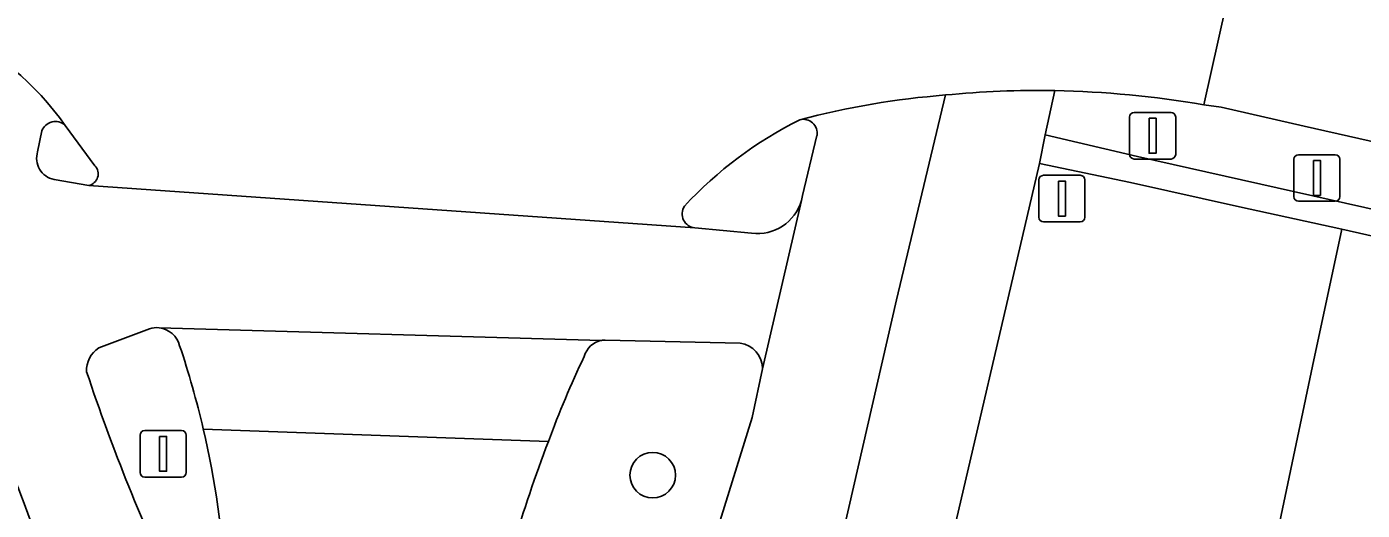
# Model space of a CAD drawing. Extents: x 161771 to 163125, y 382475 to 383179.
# Drawn here: x 162244.33 to 162273.01, y 383039.61 to 383050 of the extents above; entities that cross this region are included whole.
import ezdxf

# ---------------------------------------------------------------- set-up
doc = ezdxf.new("R2010")
doc.units = 0
for name, color, linetype in [('IMGEO_Berm_groen', 7, 'Continuous'), ('IMGEO_Berm_open', 7, 'Continuous'), ('IMGEO_Boom', 7, 'Continuous'), ('IMGEO_Erf', 7, 'Continuous'), ('IMGEO_Fietspad_gesloten', 7, 'Continuous'), ('IMGEO_Groenvoorziening', 7, 'Continuous'), ('IMGEO_Lichtmast', 7, 'Continuous'), ('IMGEO_Muur', 7, 'Continuous'), ('IMGEO_Rijbaan_lokaal_gesloten', 7, 'Continuous'), ('IMGEO_Rijbaan_lokaal_open', 7, 'Continuous'), ('IMGEO_Verkeersbordpaal', 7, 'Continuous'), ('IMGEO_Verkeerseiland_open', 7, 'Continuous'), ('IMGEO_Voetpad_open', 7, 'Continuous')]:
    doc.layers.add(name, color=color, linetype=linetype)

msp = doc.modelspace()

# ---------------------------------------------------------------- linework, layer by layer
at = {"layer": 'IMGEO_Berm_groen'}
for points in [[(162266.41, 383048.624), (162266.199, 383047.671), (162268.187, 383047.211), (162280.535, 383044.435), (162307.815, 383038.301), (162308.119, 383039.657), (162271.762, 383047.863)], [(162271.762, 383047.863), (162269.978, 383048.272), (162269.608, 383048.319)], [(162259.648, 383043.197), (162256.75, 383043.266)], [(162258.984, 383038.633), (162259.906, 383041.604), (162260.128, 383042.646)]]:
    msp.add_lwpolyline(points, dxfattribs=at)
for centre, radius, start, end in [((162266.033, 383027.749), 20.878, 80.1396, 88.9645), ((162256.761, 383042.791), 0.475, 100.4175, 164.9503), ((162256.749, 383042.917), 0.349, 89.8903, 102.2868), ((162259.585, 383042.657), 0.543, 358.813, 83.3081), ((162276.203, 383033.462), 22.032, 154.595, 159.7517), ((162282.918, 383030.592), 29.327, 159.0308, 163.6552)]:
    msp.add_arc(centre, radius, start, end, dxfattribs=at)
at = {"layer": 'IMGEO_Berm_open'}
msp.add_lwpolyline([(162280.535, 383044.435), (162268.187, 383047.211), (162266.199, 383047.671), (162266.078, 383047.062), (162268.035, 383046.649), (162270.371, 383046.129), (162272.573, 383045.648), (162286.531, 383042.481), (162307.693, 383037.758), (162307.815, 383038.301)], close=True, dxfattribs=at)
at = {"layer": 'IMGEO_Boom'}
msp.add_circle((162257.773, 383040.364), 0.489, dxfattribs=at)
at = {"layer": 'IMGEO_Erf'}
msp.add_lwpolyline([(162390.903, 383018.326), (162345.808, 383028.59), (162341.754, 383029.513), (162329.778, 383032.259), (162316.365, 383035.231), (162315.135, 383035.503), (162307.564, 383037.18), (162307.693, 383037.758), (162286.531, 383042.481), (162272.573, 383045.648), (162271.942, 383042.707), (162267.815, 383023.058), (162269.166, 383020.806), (162271.44, 383017.015), (162271.642, 383016.678), (162282.561, 382998.663), (162282.694, 382998.745), (162285.645, 382993.994)], dxfattribs=at)
at = {"layer": 'IMGEO_Fietspad_gesloten'}
for points in [[(162263.009, 383044.129), (162264.059, 383048.53)], [(162244.563, 383047.312), (162244.657, 383047.759)], [(162261.301, 383047.66), (162260.99, 383046.37), (162260.966, 383046.265), (162260.128, 383042.646), (162259.906, 383041.604), (162258.984, 383038.633), (162258.386, 383035.626)], [(162259.897, 383045.561), (162258.679, 383045.677), (162245.66, 383046.587), (162244.916, 383046.718)], [(162260.128, 383042.646), (162260.966, 383046.265)], [(162260.939, 383035.114), (162263.009, 383044.129)], [(162245.877, 383043.097), (162246.967, 383043.51)], [(162247.174, 383043.529), (162256.675, 383043.258)], [(162256.75, 383043.266), (162259.648, 383043.197)]]:
    msp.add_lwpolyline(points, dxfattribs=at)
for centre, radius, start, end in [((162239.942, 383044.187), 6.386, 35.3051, 64.7264), ((162265.474, 383030.759), 17.827, 94.5513, 104.7594), ((162244.944, 383047.654), 0.306, 47.0404, 159.9424), ((162261.005, 383047.708), 0.3, 350.8745, 104.1468), ((162245.002, 383047.171), 0.461, 162.2246, 259.2194), ((162260.019, 383046.54), 0.987, 262.9216, 343.8129), ((162247.117, 383043.013), 0.52, 83.7048, 106.7839), ((162246.178, 383042.62), 0.564, 122.2661, 183.4437), ((162256.749, 383042.917), 0.349, 89.8903, 102.2868), ((162259.585, 383042.657), 0.543, 358.813, 83.3081), ((162284.642, 383055.525), 41.115, 198.342, 205.6698), ((162333.223, 383073.685), 95.202, 199.19524, 201.97208)]:
    msp.add_arc(centre, radius, start, end, dxfattribs=at)
at = {"layer": 'IMGEO_Groenvoorziening'}
for points in [[(162271.942, 383042.707), (162272.573, 383045.648), (162270.371, 383046.129), (162268.035, 383046.649), (162266.078, 383047.062), (162263.883, 383037.637), (162262.868, 383033.348)], [(162263.215, 383030.886), (162263.52, 383030.304), (162267.114, 383024.227), (162267.815, 383023.058), (162271.942, 383042.707)]]:
    msp.add_lwpolyline(points, dxfattribs=at)
at = {"layer": 'IMGEO_Lichtmast'}
for p, q in [((162271.542, 383046.348), (162271.542, 383047.148)), ((162271.542, 383047.148), (162271.542, 383046.348)), ((162271.642, 383047.248), (162272.432, 383047.248)), ((162272.432, 383047.248), (162271.642, 383047.248)), ((162272.532, 383047.148), (162272.532, 383046.348)), ((162272.532, 383046.348), (162272.532, 383047.148)), ((162272.432, 383046.248), (162271.642, 383046.248)), ((162271.642, 383046.248), (162272.432, 383046.248)), ((162246.764, 383040.423), (162246.764, 383041.223)), ((162246.764, 383041.223), (162246.764, 383040.423)), ((162246.864, 383041.323), (162247.654, 383041.323)), ((162247.654, 383041.323), (162246.864, 383041.323)), ((162247.754, 383041.223), (162247.754, 383040.423)), ((162247.754, 383040.423), (162247.754, 383041.223)), ((162247.654, 383040.323), (162246.864, 383040.323)), ((162246.864, 383040.323), (162247.654, 383040.323))]:
    msp.add_line(p, q, dxfattribs=at)
for points in [[(162271.962, 383047.123), (162272.112, 383047.123), (162272.112, 383046.373), (162271.962, 383046.373), (162271.962, 383047.123)], [(162247.184, 383041.198), (162247.334, 383041.198), (162247.334, 383040.448), (162247.184, 383040.448), (162247.184, 383041.198)]]:
    msp.add_lwpolyline(points, dxfattribs=at)
for centre, start, end in [((162271.642, 383047.148), 90, 180), ((162271.642, 383047.148), 90, 180), ((162272.432, 383047.148), 0, 90), ((162272.432, 383047.148), 360, 90), ((162271.642, 383046.348), 180, 270), ((162271.642, 383046.348), 180, 270), ((162272.432, 383046.348), 270, 0), ((162272.432, 383046.348), 270, 0), ((162246.864, 383041.223), 90, 180), ((162246.864, 383041.223), 90, 180), ((162247.654, 383041.223), 0, 90), ((162247.654, 383041.223), 360, 90), ((162246.864, 383040.423), 180, 270), ((162246.864, 383040.423), 180, 270), ((162247.654, 383040.423), 270, 0), ((162247.654, 383040.423), 270, 0)]:
    msp.add_arc(centre, 0.1, start, end, dxfattribs=at)
at = {"layer": 'IMGEO_Muur'}
msp.add_lwpolyline([(162271.942, 383042.707), (162272.573, 383045.648), (162286.531, 383042.481)], dxfattribs=at)
at = {"layer": 'IMGEO_Rijbaan_lokaal_gesloten'}
for points in [[(162387.404, 383025.398), (162329.67, 383038.487), (162283.923, 383048.832), (162270.405, 383051.883), (162269.608, 383048.319), (162269.978, 383048.272), (162271.762, 383047.863), (162308.119, 383039.657), (162311.766, 383038.834), (162311.795, 383038.827), (162312.021, 383038.776), (162315.667, 383037.953), (162316.902, 383037.674), (162330.303, 383034.647), (162342.246, 383031.949), (162346.364, 383031.019), (162389.379, 383021.303)], [(162255.533, 383041.087), (162248.12, 383041.356)]]:
    msp.add_lwpolyline(points, dxfattribs=at)
for centre, radius, start, end in [((162229.462, 383036.999), 19.16, 2.9865, 13.1447), ((162282.918, 383030.592), 29.327, 159.0308, 163.6552)]:
    msp.add_arc(centre, radius, start, end, dxfattribs=at)
at = {"layer": 'IMGEO_Rijbaan_lokaal_open'}
for points in [[(162269.608, 383048.319), (162270.405, 383051.883)], [(162245.153, 383047.878), (162245.792, 383047.011)], [(162245.66, 383046.587), (162258.679, 383045.677)]]:
    msp.add_lwpolyline(points, dxfattribs=at)
for centre, radius, start, end in [((162239.942, 383044.187), 6.386, 35.3051, 64.7264), ((162265.474, 383030.759), 17.827, 94.5513, 104.7594), ((162266.049, 383028.206), 20.421, 88.987, 95.5922), ((162266.033, 383027.749), 20.878, 80.1396, 88.9645), ((162264.809, 383040.246), 8.668, 116.5707, 137.1543), ((162245.611, 383046.835), 0.253, 281.2014, 44.2137), ((162258.706, 383045.976), 0.301, 147.0081, 264.8278)]:
    msp.add_arc(centre, radius, start, end, dxfattribs=at)
at = {"layer": 'IMGEO_Verkeersbordpaal'}
for p, q in [((162268.014, 383047.255), (162268.014, 383048.055)), ((162268.014, 383048.055), (162268.014, 383047.255)), ((162268.114, 383048.155), (162268.904, 383048.155)), ((162268.904, 383048.155), (162268.114, 383048.155)), ((162269.004, 383048.055), (162269.004, 383047.255)), ((162269.004, 383047.255), (162269.004, 383048.055)), ((162268.904, 383047.155), (162268.114, 383047.155)), ((162268.114, 383047.155), (162268.904, 383047.155)), ((162266.166, 383046.805), (162266.956, 383046.805)), ((162266.956, 383046.805), (162266.166, 383046.805)), ((162266.066, 383045.905), (162266.066, 383046.705)), ((162266.066, 383046.705), (162266.066, 383045.905)), ((162267.056, 383046.705), (162267.056, 383045.905)), ((162267.056, 383045.905), (162267.056, 383046.705)), ((162266.956, 383045.805), (162266.166, 383045.805)), ((162266.166, 383045.805), (162266.956, 383045.805))]:
    msp.add_line(p, q, dxfattribs=at)
for points in [[(162268.434, 383048.03), (162268.584, 383048.03), (162268.584, 383047.28), (162268.434, 383047.28), (162268.434, 383048.03)], [(162266.486, 383046.68), (162266.636, 383046.68), (162266.636, 383045.93), (162266.486, 383045.93), (162266.486, 383046.68)]]:
    msp.add_lwpolyline(points, dxfattribs=at)
for centre, start, end in [((162268.114, 383048.055), 90, 180), ((162268.114, 383048.055), 90, 180), ((162268.904, 383048.055), 0, 90), ((162268.904, 383048.055), 360, 90), ((162268.114, 383047.255), 180, 270), ((162268.114, 383047.255), 180, 270), ((162268.904, 383047.255), 270, 0), ((162268.904, 383047.255), 270, 0), ((162266.166, 383046.705), 90, 180), ((162266.166, 383046.705), 90, 180), ((162266.956, 383046.705), 0, 90), ((162266.956, 383046.705), 360, 90), ((162266.166, 383045.905), 180, 270), ((162266.166, 383045.905), 180, 270), ((162266.956, 383045.905), 270, 0), ((162266.956, 383045.905), 270, 0)]:
    msp.add_arc(centre, 0.1, start, end, dxfattribs=at)
at = {"layer": 'IMGEO_Verkeerseiland_open'}
for points in [[(162244.657, 383047.759), (162244.563, 383047.312)], [(162245.792, 383047.011), (162245.153, 383047.878)], [(162260.966, 383046.265), (162260.99, 383046.37), (162261.301, 383047.66)], [(162244.916, 383046.718), (162245.66, 383046.587)], [(162258.679, 383045.677), (162259.897, 383045.561)], [(162246.967, 383043.51), (162245.877, 383043.097)]]:
    msp.add_lwpolyline(points, dxfattribs=at)
for centre, radius, start, end in [((162244.944, 383047.654), 0.306, 47.0404, 159.9424), ((162264.809, 383040.246), 8.668, 116.5707, 137.1543), ((162261.005, 383047.708), 0.3, 350.8745, 104.1468), ((162245.002, 383047.171), 0.461, 162.2246, 259.2194), ((162245.611, 383046.835), 0.253, 281.2014, 44.2137), ((162260.019, 383046.54), 0.987, 262.9216, 343.8129), ((162258.706, 383045.976), 0.301, 147.0081, 264.8278), ((162247.117, 383043.013), 0.52, 83.7048, 106.7839), ((162247.116, 383043.02), 0.512, 14.1133, 83.5333), ((162246.178, 383042.62), 0.564, 122.2661, 183.4437), ((162229.134, 383036.942), 19.493, 13.0888, 18.5565), ((162284.642, 383055.525), 41.115, 198.342, 205.6698), ((162229.462, 383036.999), 19.16, 2.9865, 13.1447)]:
    msp.add_arc(centre, radius, start, end, dxfattribs=at)
at = {"layer": 'IMGEO_Voetpad_open'}
for points in [[(162264.059, 383048.53), (162263.009, 383044.129), (162260.939, 383035.114)], [(162263.883, 383037.637), (162266.078, 383047.062), (162266.199, 383047.671), (162266.41, 383048.624)], [(162256.675, 383043.258), (162247.174, 383043.529)], [(162248.12, 383041.356), (162255.533, 383041.087)]]:
    msp.add_lwpolyline(points, dxfattribs=at)
for centre, radius, start, end in [((162266.049, 383028.206), 20.421, 88.987, 95.5922), ((162247.116, 383043.02), 0.512, 14.1133, 83.5333), ((162229.134, 383036.942), 19.493, 13.0888, 18.5565), ((162256.761, 383042.791), 0.475, 100.4175, 164.9503), ((162276.203, 383033.462), 22.032, 154.595, 159.7517), ((162333.223, 383073.685), 95.202, 199.19524, 201.97208)]:
    msp.add_arc(centre, radius, start, end, dxfattribs=at)

doc.saveas('drawing.dxf')
